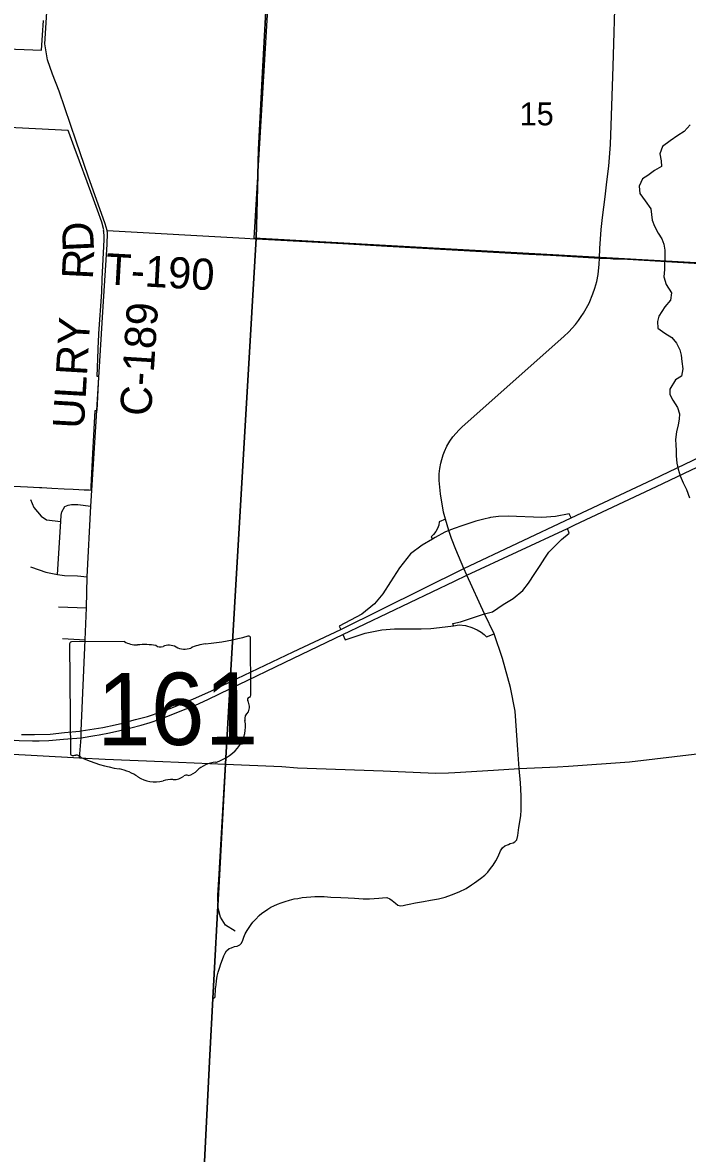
# Model space of a CAD drawing. Extents: x 114843 to 284848, y 317643 to 566895.
# Drawn here: x 242679 to 249076, y 425802 to 436688 of the extents above; entities that cross this region are included whole.
import ezdxf

# ---------------------------------------------------------------- set-up
doc = ezdxf.new("R2010")
doc.units = 0
for name, color, linetype in [('GM_X_City_Street', 7, 'Continuous'), ('GM_X_Corporation', 7, 'Continuous'), ('GM_X_County_Road', 7, 'Continuous'), ('GM_X_County_Road_Text', 7, 'Continuous'), ('GM_X_Interchange_Ramps', 7, 'Continuous'), ('GM_X_Minor_River', 7, 'Continuous'), ('GM_X_Section', 7, 'Continuous'), ('GM_X_Section_Text', 7, 'Continuous'), ('GM_X_State_Location', 7, 'Continuous'), ('GM_X_State_Route', 7, 'Continuous'), ('GM_X_State_Shield', 7, 'Continuous'), ('GM_X_Township', 7, 'Continuous'), ('GM_X_Township_Road_Text', 7, 'Continuous')]:
    doc.layers.add(name, color=color, linetype=linetype)

msp = doc.modelspace()

# ---------------------------------------------------------------- linework, layer by layer
at = {"layer": 'GM_X_City_Street'}
for p, q in [((247125, 430996), (246953, 431368)), ((243025, 431063), (243295, 431055)), ((243064, 430760), (243281, 430745))]:
    msp.add_line(p, q, dxfattribs=at)
for points in [[(248232, 434421), (248235, 434514), (248248, 434695), (248258, 434810), (248284, 435009), (248302, 435154), (248321, 435305), (248337, 435513), (248344, 435697), (248362, 436265), (248384, 437039), (248390, 437234)], [(243494, 434685), (244817, 434612), (244917, 434606)], [(244917, 434606), (244927, 434605), (245762, 434560), (246188, 434534), (246531, 434516), (247550, 434460), (247758, 434449)], [(246689, 432326), (246689, 432343), (246694, 432396), (246704, 432445), (246713, 432483), (246727, 432527), (246739, 432558), (246763, 432611), (246790, 432657), (246820, 432699), (246850, 432736), (246876, 432765), (246909, 432796), (247887, 433667), (247934, 433710), (247967, 433745), (247999, 433783), (248028, 433820), (248054, 433857), (248078, 433890), (248130, 433987), (248167, 434078), (248186, 434131), (248204, 434195), (248218, 434263), (248229, 434361), (248232, 434421)], [(247758, 434449), (247867, 434443), (248072, 434430), (248232, 434421), (248335, 434416)], [(248335, 434416), (248361, 434415), (248500, 434409), (249302, 434362), (250148, 434316), (250509, 434293), (251026, 434262), (251535, 434229), (251680, 434221), (251753, 434218)], [(246750, 431908), (246731, 431975), (246701, 432151), (246688, 432280), (246689, 432326)], [(242754, 432097), (242787, 432021), (242859, 431936), (242910, 431900), (243047, 431886)], [(243014, 431376), (243047, 431886), (243050, 431947), (243057, 431979), (243086, 432030), (243116, 432042), (243150, 432049), (243211, 432049), (243335, 432032)], [(246953, 431368), (246926, 431431), (246848, 431616), (246808, 431721), (246781, 431798), (246750, 431908)], [(242756, 431448), (242839, 431421), (242904, 431397), (243014, 431376), (243081, 431364), (243206, 431361), (243299, 431351)], [(247457, 429508), (247444, 429688), (247418, 430058), (247374, 430286), (247297, 430565), (247217, 430804), (247125, 430996)], [(244511, 427290), (244533, 427310), (244535, 427385), (244541, 427424), (244545, 427462), (244553, 427509), (244561, 427547), (244573, 427585), (244588, 427627), (244602, 427669), (244614, 427705), (244628, 427730), (244640, 427751), (244666, 427773), (244688, 427782), (244717, 427793), (244745, 427797), (244769, 427809), (244785, 427826), (244797, 427853), (244807, 427884), (244821, 427917), (244841, 427947), (244859, 427976), (244879, 428004), (244895, 428027), (244919, 428055), (244955, 428092), (244981, 428113), (245008, 428132), (245038, 428153), (245069, 428171), (245098, 428186), (245133, 428200), (245166, 428215), (245207, 428227), (245249, 428240), (245292, 428252), (245327, 428257), (245370, 428265), (245410, 428268), (245454, 428271), (245490, 428274), (245533, 428275), (245582, 428275), (245646, 428270), (245740, 428264), (245811, 428261), (245874, 428258), (245956, 428253), (246018, 428254), (246063, 428256), (246107, 428258), (246143, 428263), (246185, 428264), (246213, 428252), (246235, 428235), (246268, 428210), (246289, 428193), (246315, 428186), (246341, 428187), (246366, 428194), (246400, 428201), (246459, 428214), (246537, 428228), (246605, 428239), (246680, 428252), (246745, 428269), (246808, 428291), (246879, 428319), (246946, 428351), (246998, 428386), (247029, 428407), (247086, 428449), (247126, 428479), (247157, 428510), (247181, 428543), (247207, 428575), (247232, 428617), (247255, 428660), (247279, 428713), (247298, 428744), (247320, 428763), (247355, 428776), (247372, 428786), (247400, 428790), (247415, 428800), (247436, 428821), (247446, 428861), (247454, 428940), (247467, 429013), (247474, 429056), (247477, 429106), (247477, 429169), (247478, 429242), (247474, 429308), (247470, 429369), (247457, 429508)], [(244726, 427942), (244633, 428000), (244585, 428076), (244561, 428162), (244558, 428288), (244568, 428437), (244632, 429549)], [(244205, 421236), (244242, 422005), (244265, 422746), (244316, 423376), (244359, 424310), (244481, 426744), (244511, 427290)]]:
    msp.add_lwpolyline(points, dxfattribs=at)
at = {"layer": 'GM_X_Corporation'}
for points in [[(242270, 436446), (242862, 436422), (242871, 436566), (242879, 436707)], [(242592, 432225), (242727, 432218), (242842, 432212), (242863, 432211), (242960, 432206), (243080, 432201), (243167, 432196), (243220, 432194), (243270, 432191), (243321, 432189), (243338, 432188), (243340, 432221), (243354, 432544), (243360, 432656), (243379, 432953), (243396, 432952), (243413, 433282), (243396, 433281), (243411, 433627), (243413, 433674), (243414, 433695), (243441, 434094), (243444, 434220), (243463, 434596), (243464, 434619), (243463, 434641), (243462, 434663), (243461, 434673), (243459, 434684), (243460, 434694), (243442, 434768), (243401, 434881), (243349, 435024), (243300, 435156), (243227, 435355), (243176, 435493), (243125, 435632), (243119, 435649), (242489, 435681)]]:
    msp.add_lwpolyline(points, dxfattribs=at)
at = {"layer": 'GM_X_County_Road'}
for points in [[(242903, 436425), (242892, 436484), (242935, 437152), (242985, 437402), (243066, 437589), (243237, 437822), (243279, 437874)], [(243380, 432746), (243456, 433956), (243492, 434553), (243496, 434663), (243494, 434685), (243475, 434752), (243310, 435210), (243193, 435545), (243032, 436028), (242968, 436190), (242920, 436328), (242903, 436425)], [(243228, 429610), (243242, 429803), (243244, 429870), (243281, 430745), (243295, 431055), (243299, 431351), (243335, 432032), (243380, 432746)], [(241621, 429728), (241729, 429708), (242052, 429674), (242469, 429651), (243228, 429610), (243474, 429596), (244027, 429573), (244632, 429549)], [(247932, 429530), (248520, 429570), (249196, 429653), (249625, 429709), (249772, 429727)], [(244632, 429549), (245174, 429525), (245324, 429515), (246150, 429484), (246651, 429462), (246777, 429466)], [(246777, 429466), (246839, 429469), (247212, 429490), (247457, 429508)], [(247457, 429508), (247826, 429522), (247932, 429530)]]:
    msp.add_lwpolyline(points, dxfattribs=at)
at = {"layer": 'GM_X_Interchange_Ramps'}
for points in [[(247958, 431919), (247938, 431958), (247806, 431933), (247676, 431925), (247352, 431935), (247258, 431932), (247183, 431922), (247171, 431920)], [(246750, 431908), (246689, 431883), (246683, 431851), (246671, 431819), (246656, 431790), (246634, 431760), (246612, 431738), (246624, 431716)], [(247171, 431920), (247118, 431909), (247042, 431889), (246907, 431842), (246833, 431819), (246781, 431798)], [(246781, 431798), (246743, 431782), (246648, 431730), (246624, 431716), (246523, 431656), (246412, 431573), (246305, 431439), (246219, 431304), (246146, 431190), (246065, 431093), (245944, 430993), (245726, 430877), (245740, 430846)], [(247125, 430996), (247202, 431016), (247303, 431085), (247399, 431145), (247494, 431221), (247549, 431291), (247609, 431383), (247661, 431460), (247706, 431533), (247743, 431591), (247804, 431652), (247866, 431712), (247939, 431772), (247922, 431816)], [(246826, 430881), (246818, 430902), (246892, 430919), (247094, 430985), (247125, 430996)], [(246381, 430853), (246514, 430852), (246607, 430856), (246691, 430863), (246826, 430881)], [(246826, 430881), (246880, 430889), (246940, 430883), (247001, 430864), (247052, 430843), (247093, 430821), (247122, 430797), (247143, 430776), (247217, 430804)], [(245761, 430796), (245782, 430746), (245975, 430810), (246135, 430842), (246257, 430852), (246376, 430853), (246381, 430853)]]:
    msp.add_lwpolyline(points, dxfattribs=at)
at = {"layer": 'GM_X_Minor_River'}
msp.add_lwpolyline([(249104, 435705), (249046, 435641), (248984, 435601), (248912, 435548), (248838, 435494), (248812, 435426), (248824, 435356), (248828, 435304), (248760, 435264), (248696, 435215), (248644, 435183), (248612, 435113), (248620, 435041), (248670, 434973), (248724, 434895), (248730, 434839), (248738, 434787), (248759, 434727), (248795, 434661), (248831, 434606), (248851, 434556), (248859, 434496), (248859, 434434), (248857, 434362), (248855, 434312), (248851, 434240), (248871, 434166), (248922, 434086), (248914, 434015), (248860, 433951), (248802, 433861), (248790, 433811), (248792, 433747), (248860, 433697), (248928, 433655), (248972, 433601), (249004, 433537), (249016, 433487), (249024, 433426), (249034, 433354), (249021, 433284), (248962, 433248), (248906, 433160), (248906, 433108), (248935, 433054), (248981, 432984), (248999, 432921), (248997, 432869), (248987, 432815), (248971, 432747), (248963, 432673), (248965, 432623), (248969, 432567), (248967, 432517), (248975, 432445), (248987, 432390), (249007, 432326), (249036, 432256), (249068, 432192), (249098, 432114)], dxfattribs=at)
at = {"layer": 'GM_X_Section'}
msp.add_lwpolyline([(245074, 437444), (250354, 437098), (250195, 434317), (244909, 434613), (245006, 436278), (245073, 437414)], close=True, dxfattribs=at)
at = {"layer": 'GM_X_State_Route'}
msp.add_line((245761, 430796), (246836, 431311), dxfattribs=at)
for points in [[(246836, 431311), (246953, 431368), (247922, 431816), (247993, 431852), (248779, 432222), (249702, 432663), (250223, 432910), (251010, 433278), (251522, 433522)], [(242794, 429835), (242944, 429839), (243083, 429853), (243227, 429867), (243244, 429870), (243326, 429883), (243450, 429902), (243571, 429927), (243639, 429945), (243767, 429978), (243881, 430009), (244013, 430054), (244116, 430091), (244224, 430136), (244325, 430179), (244489, 430253), (244678, 430343), (245283, 430631), (245740, 430846), (246926, 431431), (247958, 431919), (248744, 432290), (249667, 432731)], [(243374, 429824), (243417, 429831), (243516, 429850), (243616, 429872), (243721, 429897), (243821, 429923), (243906, 429950), (243999, 429982), (244110, 430023), (244213, 430064), (244335, 430113), (244467, 430175), (244674, 430274), (245286, 430570), (245761, 430796)], [(239242, 430118), (240296, 430027), (240401, 430018), (240685, 429994), (240957, 429971), (241338, 429923), (241971, 429840), (242279, 429805), (242455, 429788), (242647, 429777), (242773, 429772), (242838, 429774)], [(242670, 429834), (242794, 429835)], [(242838, 429774), (242931, 429778), (243073, 429789), (243242, 429803), (243374, 429824)]]:
    msp.add_lwpolyline(points, dxfattribs=at)
at = {"layer": 'GM_X_State_Shield'}
for p, q in [((244876, 430212), (244872, 430765)), ((243132, 430708), (243140, 429651)), ((243659, 430730), (243149, 430726)), ((244876, 430212), (244876, 430212))]:
    msp.add_line(p, q, dxfattribs=at)
for centre, major_axis, ratio, start_param, end_param in [((244242, 432175), (1845, 13), 0.800001, 4.814395, 5.04237), ((244853, 430767), (19.4, 0.1), 0.8, 6.141152, 7.989035), ((243152, 430710), (20.2, 0.1), 0.8, 1.712693, 3.28349), ((243780, 430853), (196, 1), 0.8, 4.042523, 4.731795), ((243850, 430138), (702, 5), 0.8, 1.404758, 1.657859), ((244005, 430722), (56.4, 0.4), 0.8, 3.836095, 5.185414), ((244088, 430600), (117, 1), 0.8, 0.950623, 2.079405), ((244239, 430769), (141, 1), 0.8, 4.081561, 5.145723), ((244490, 430413), (371, 3), 0.8, 1.699011, 2.107814), ((244856, 430210), (20.7, 0.2), 0.8, 5.05454, 6.418171), ((244872, 430171), (30, 0.2), 0.8, 1.883978, 3.671073), ((244682, 430100), (180, 1), 0.8, 5.934695, 6.695948), ((244947, 429981), (131, 1), 0.8, 2.387724, 3.262537), ((244362, 429907), (462, 3), 0.8, 5.101753, 6.440018), ((243160, 429649), (20.3, 0.1), 0.8, 3.00124, 4.508301), ((243162, 429757), (155, 1), 0.8, 4.665946, 4.897461), ((243195, 429591), (56, 0.4), 0.8, 0.519207, 1.627899), ((243895, 430545), (1333, 10), 0.8, 4.195995, 4.488959), ((244561, 429365), (253, 2), 0.8, 1.647645, 2.488433), ((243508, 429179), (417, 3), 0.8, 0.823519, 1.323588), ((244257, 429412), (39.7, 0.3), 0.8, 1.147584, 2.315152), ((244239, 429557), (149, 1), 0.8, 4.937069, 5.64225), ((243956, 429591), (265, 2), 0.8, 4.026481, 4.996735), ((244111, 429227), (217, 2), 0.8, 1.495662, 1.94098), ((244129, 429513), (141, 1), 0.8, 4.691044, 5.507374)]:
    msp.add_ellipse(centre, major_axis=major_axis, ratio=ratio, start_param=start_param, end_param=end_param, dxfattribs=at)
at = {"layer": 'GM_X_Township'}
for points in [[(232045, 448989), (233149, 448933), (235918, 448768), (238139, 448636), (241635, 448421), (243243, 448326), (245634, 448192), (245341, 442776), (245220, 440696), (245055, 437452), (245053, 437422), (245052, 437391), (244988, 436207), (244949, 435467), (244926, 434608), (244677, 430346), (244673, 430277), (244631, 429552), (244510, 427293), (244480, 426747), (244358, 424313)], [(244358, 424313), (244480, 426747), (244510, 427293), (244631, 429552), (244673, 430277), (244677, 430346), (244926, 434608), (244949, 435467), (244988, 436207), (245052, 437391), (245053, 437422), (245055, 437452), (245220, 440696), (245341, 442776), (245634, 448192), (249348, 447987)]]:
    msp.add_lwpolyline(points, dxfattribs=at)

# ---------------------------------------------------------------- texts
at = {"layer": 'GM_X_County_Road_Text'}
for s, rotation, p in [('D', 92.6023, (243367, 434489)), ('R', 87.0956, (243355, 434212)), ('C-189', 86.2905, (243914, 432894)), ('ULRY', 86.6347, (243268, 432772))]:
    msp.add_text(s, height=300, rotation=rotation, dxfattribs=at).set_placement(p)
at = {"layer": 'GM_X_Section_Text'}
msp.add_text('15', height=221, rotation=0.4153, dxfattribs=at).set_placement((247462, 435697))
at = {"layer": 'GM_X_State_Location'}
for s, p in [('s', (243987, 430115)), ('r', (243987, 430115)), ('161', (243635, 430040))]:
    msp.add_text(s, height=1, rotation=0.4151, dxfattribs=at).set_placement(p)
at = {"layer": 'GM_X_State_Shield'}
msp.add_text('161', height=696.1, rotation=0.4151, dxfattribs=at).set_placement((243396, 429728))
at = {"layer": 'GM_X_Township_Road_Text'}
msp.add_text('T-190', height=300, rotation=356.7687, dxfattribs=at).set_placement((243471, 434169))

doc.saveas('drawing.dxf')
